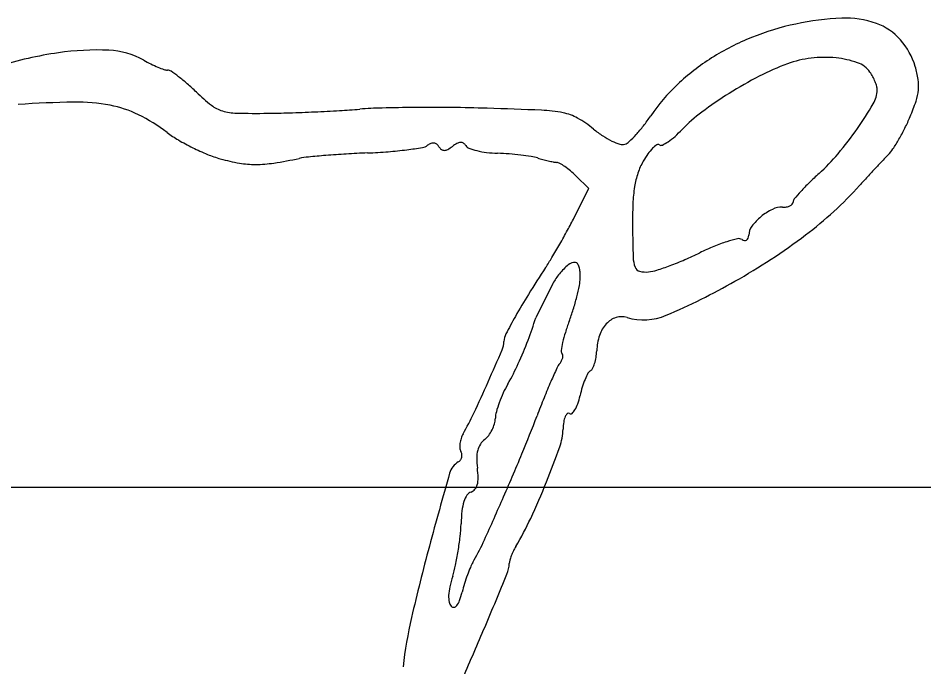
# Model space of a CAD drawing. Extents: x 0 to 69.5, y -4.5 to 22.
# Drawn here: x 27.7309 to 28.0191, y 8.8946 to 9.1012 of the extents above; entities that cross this region are included whole.
import ezdxf

# ---------------------------------------------------------------- set-up
doc = ezdxf.new("R2010")
doc.units = 0
doc.layers.add('SH_Data', color=7, linetype='Continuous')
doc.layers.add('SH_Text', color=7, linetype='Continuous')

msp = doc.modelspace()

# ---------------------------------------------------------------- linework, layer by layer
at = {"layer": 'SH_Data'}
msp.add_line((26.218166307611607, 8.951737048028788), (29.718166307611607, 8.951737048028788), dxfattribs=at)
at = {"layer": 'SH_Text'}
msp.add_line((27.9010403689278, 9.016644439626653), (27.895565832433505, 9.00574033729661), dxfattribs=at)
msp.add_lwpolyline([(27.90780661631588, 9.0376582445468), (27.912451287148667, 9.046871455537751), (27.908357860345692, 9.05093481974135)], dxfattribs=at)
for centre, radius, start, end in [((27.996539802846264, 9.013969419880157), 0.08724658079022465, 92.35311705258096, 102.06901102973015), ((27.994155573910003, 9.07198987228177), 0.029177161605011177, 70.36628057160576, 92.35309904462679), ((27.99623611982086, 9.01538985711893), 0.0857940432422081, 102.06902987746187, 111.86476391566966), ((27.99776153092, 9.082097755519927), 0.018445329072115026, 41.31622128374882, 70.36627290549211), ((27.993323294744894, 9.02264851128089), 0.0779727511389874, 111.86473057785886, 122.38852122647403), ((27.9945674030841, 9.079290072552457), 0.0226980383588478, 16.448840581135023, 41.31616526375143), ((27.761479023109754, 8.967024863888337), 0.1243715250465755, 98.22038537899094, 107.25216807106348), ((27.756122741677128, 9.004100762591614), 0.08691071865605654, 87.61351471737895, 98.22032215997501), ((27.758708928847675, 9.066155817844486), 0.024801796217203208, 60.640754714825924, 87.61345156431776), ((27.79467216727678, 9.130086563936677), 0.04855006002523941, 240.64075206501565, 243.6685432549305), ((27.99023504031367, 9.027516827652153), 0.07220752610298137, 122.38845765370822, 133.3337067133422), ((27.98699105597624, 9.056259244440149), 0.03237562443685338, 96.77017312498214, 110.46130548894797), ((27.98748321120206, 9.052113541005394), 0.03655043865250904, 84.26941402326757, 96.77017114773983), ((27.988193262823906, 9.059189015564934), 0.02943942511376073, 70.60821813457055, 84.26943429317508), ((27.995250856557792, 9.079239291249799), 0.008183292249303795, 35.201093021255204, 70.60828042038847), ((27.791213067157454, 9.123097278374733), 0.04075163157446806, 243.66854848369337, 247.12116012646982), ((27.78946475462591, 9.118954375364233), 0.03625493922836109, 247.1212832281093, 250.40273203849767), ((27.77852229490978, 9.088219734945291), 0.0036304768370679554, 250.40270027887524, 268.1843171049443), ((27.778338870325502, 9.082433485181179), 0.002158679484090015, 55.90342550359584, 88.18434415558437), ((27.749745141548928, 9.040195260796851), 0.053165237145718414, 52.740913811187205, 55.90344009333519), ((28.00468405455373, 9.008839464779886), 0.08298864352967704, 110.46128076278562, 117.22045152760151), ((27.990440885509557, 9.075846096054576), 0.01406968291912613, 28.256438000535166, 35.2010812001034), ((27.98614075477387, 9.076802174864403), 0.031484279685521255, 8.840453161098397, 16.448828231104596), ((27.74941059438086, 9.039755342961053), 0.05371791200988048, 48.93162520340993, 52.74098532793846), ((28.02801431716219, 8.963483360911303), 0.13399332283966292, 117.22042183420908, 121.94138458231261), ((27.98878456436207, 9.074955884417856), 0.015950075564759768, 21.93533216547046, 28.256432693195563), ((28.00426649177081, 9.079621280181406), 0.013140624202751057, 354.22494872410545, 8.840507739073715), ((27.73256273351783, 9.020420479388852), 0.0793633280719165, 46.08842188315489, 48.93175094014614), ((27.981806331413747, 9.03645062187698), 0.05992518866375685, 133.33370760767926, 145.92129366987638), ((27.994807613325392, 9.078587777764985), 0.009417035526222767, 329.637447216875, 358.1844481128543), ((27.9907568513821, 9.075750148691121), 0.013823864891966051, 15.371501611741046, 21.935344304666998), ((28.00043053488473, 9.07840954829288), 0.003791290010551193, 358.1843617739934, 15.371513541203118), ((28.00074681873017, 9.079977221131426), 0.016678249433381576, 341.6470484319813, 354.22503778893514), ((27.8330349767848, 9.124784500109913), 0.06550392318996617, 226.088500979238, 231.66915257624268), ((28.02431181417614, 8.969421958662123), 0.12699507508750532, 121.94134727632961, 126.71843578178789), ((27.752629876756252, 8.765976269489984), 0.30843256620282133, 90.73942684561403, 94.04172701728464), ((27.74940197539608, 9.016079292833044), 0.05830871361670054, 79.397450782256, 90.73939310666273), ((27.753667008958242, 9.038863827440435), 0.03512843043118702, 63.834631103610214, 79.3974100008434), ((27.7988406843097, 9.081534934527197), 0.01036977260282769, 231.66923674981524, 253.4587061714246), ((27.849951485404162, 8.941377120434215), 0.13119019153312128, 91.43141029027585, 94.53733892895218), ((27.861586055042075, 8.47577638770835), 0.5969362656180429, 90.42256505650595, 91.43142262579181), ((27.862098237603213, 8.4063572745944), 0.6663572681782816, 89.41762044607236, 90.42258197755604), ((27.863064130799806, 8.501367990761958), 0.5713416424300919, 88.28983237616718, 89.41763339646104), ((27.842103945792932, 7.799349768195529), 1.2736726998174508, 87.5115258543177, 88.28982873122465), ((27.899728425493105, 9.134286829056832), 0.11960975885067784, 325.1937171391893, 329.6374791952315), ((27.950785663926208, 9.096551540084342), 0.06931687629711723, 337.2823191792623, 341.6470422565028), ((27.744417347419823, 9.020037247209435), 0.05610452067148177, 52.875922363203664, 63.83466237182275), ((27.800708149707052, 9.087822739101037), 0.01692903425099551, 253.45869822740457, 268.83919307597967), ((27.806430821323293, 9.370234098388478), 0.2993983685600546, 268.83914295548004, 270.7365066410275), ((27.805627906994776, 9.432711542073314), 0.36188097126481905, 270.7364680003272, 271.8337883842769), ((27.796047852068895, 9.731930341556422), 0.6612530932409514, 271.83379642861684, 272.53257359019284), ((27.796722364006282, 9.716659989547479), 0.6459678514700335, 272.53265371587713, 273.2344102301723), ((27.81724072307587, 9.353573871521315), 0.28230243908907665, 273.23442131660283, 274.5373133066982), ((27.895389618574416, 9.025451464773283), 0.046413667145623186, 78.94754310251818, 87.51156565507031), ((27.901334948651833, 9.055888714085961), 0.01540120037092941, 60.54347714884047, 78.94755549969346), ((27.883871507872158, 9.102704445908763), 0.058315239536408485, 322.0899124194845, 325.9212680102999), ((27.97752563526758, 9.032148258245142), 0.04874205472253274, 126.71840564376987, 136.4832562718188), ((27.958153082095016, 9.093467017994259), 0.061329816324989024, 333.554748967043, 337.2823128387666), ((27.891088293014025, 9.037745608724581), 0.036237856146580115, 50.83314670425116, 60.54355016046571), ((27.892969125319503, 9.095619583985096), 0.04678432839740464, 317.57030736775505, 322.08990003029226), ((27.800834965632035, 9.094569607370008), 0.037372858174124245, 232.87594042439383, 239.55359209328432), ((27.936602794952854, 9.093617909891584), 0.03582658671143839, 230.83319221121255, 236.66441473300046), ((27.931293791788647, 9.085546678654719), 0.026165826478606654, 236.66444473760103, 244.0445684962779), ((27.89745665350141, 9.091517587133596), 0.04070450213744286, 313.2212190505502, 317.5703633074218), ((27.915158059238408, 9.091367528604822), 0.037261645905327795, 311.59529011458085, 316.48325393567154), ((27.906003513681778, 9.129924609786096), 0.11196739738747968, 320.0154758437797, 325.1936746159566), ((27.95375592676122, 9.095654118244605), 0.06624086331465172, 330.036374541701, 333.5547465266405), ((27.818994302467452, 9.125464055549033), 0.07320899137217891, 239.5535794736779, 243.5911390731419), ((27.86367962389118, 9.057283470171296), 0.004200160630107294, 109.92988084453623, 126.34541034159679), ((27.862966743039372, 9.059249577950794), 0.0021088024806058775, 82.44605937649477, 109.92988529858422), ((27.863007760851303, 9.059558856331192), 0.0017968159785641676, 52.1573228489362, 82.44619497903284), ((27.862446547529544, 9.05883646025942), 0.002711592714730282, 29.901846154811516, 52.15727015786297), ((27.875300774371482, 9.05230658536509), 0.010155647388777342, 118.30737280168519, 127.87456124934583), ((27.87178566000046, 9.058832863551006), 0.0027429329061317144, 92.97552479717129, 118.30751492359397), ((27.871724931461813, 9.060001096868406), 0.001573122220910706, 57.147411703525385, 92.97536396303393), ((27.871291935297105, 9.059330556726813), 0.002371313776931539, 30.795077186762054, 57.14759523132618), ((27.928744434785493, 9.080309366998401), 0.02034099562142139, 244.04454461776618, 251.78523903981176), ((27.92313400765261, 9.063259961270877), 0.002392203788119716, 251.7852420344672, 289.17799583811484), ((27.922618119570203, 9.064743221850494), 0.003962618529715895, 289.1780058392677, 313.2212473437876), ((27.93888102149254, 9.05364026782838), 0.008605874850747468, 123.79942810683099, 135.21429978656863), ((27.934516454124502, 9.060160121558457), 0.0007599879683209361, 56.46687827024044, 123.79943057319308), ((27.935459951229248, 9.061583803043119), 0.0009479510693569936, 236.46693501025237, 296.40402299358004), ((27.92890763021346, 9.074781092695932), 0.01568231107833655, 296.4039396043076, 304.1702731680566), ((27.92574139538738, 9.079445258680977), 0.021319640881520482, 304.1702892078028, 311.5952860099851), ((27.960798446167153, 9.091594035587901), 0.0581118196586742, 326.4802316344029, 330.0364098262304), ((27.818950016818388, 9.125374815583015), 0.0731093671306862, 243.59111755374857, 247.63005182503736), ((27.858501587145, 8.67458443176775), 0.3839932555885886, 92.45014150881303, 93.46335347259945), ((27.834198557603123, 9.242552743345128), 0.18449477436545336, 272.4501924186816, 274.5010973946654), ((27.83901458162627, 9.181374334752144), 0.12312709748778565, 274.5010974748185, 277.2779734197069), ((27.83751804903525, 9.19309182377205), 0.134939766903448, 277.27800119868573, 279.37657235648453), ((27.858862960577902, 9.063829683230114), 0.003927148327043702, 279.37654727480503, 306.345401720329), ((27.867248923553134, 9.061598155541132), 0.002828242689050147, 209.9018581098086, 233.25671385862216), ((27.866422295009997, 9.060490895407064), 0.001446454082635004, 233.2567222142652, 271.80858528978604), ((27.866388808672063, 9.061551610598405), 0.002507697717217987, 271.80842367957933, 298.9833902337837), ((27.862128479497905, 9.069242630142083), 0.011299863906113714, 298.9835747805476, 307.87462524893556), ((27.875016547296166, 9.061550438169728), 0.0019646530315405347, 210.795097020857, 249.97840766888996), ((27.882137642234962, 9.081092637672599), 0.022763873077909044, 249.9784676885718, 256.4889541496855), ((27.883392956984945, 9.08631703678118), 0.028136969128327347, 256.48898939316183, 262.9910029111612), ((27.88487888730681, 9.09840313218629), 0.04031406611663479, 262.99097767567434, 267.9568277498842), ((27.880290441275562, 8.96978724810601), 0.08838363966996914, 85.5701700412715, 87.95679675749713), ((27.87984114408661, 8.963989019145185), 0.09419925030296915, 83.29484745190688, 85.57010269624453), ((27.953715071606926, 9.041920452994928), 0.027563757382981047, 144.51219504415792, 150.22248558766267), ((27.942971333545, 9.049580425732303), 0.014368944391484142, 135.21426117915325, 144.51215780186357), ((27.943287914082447, 9.098656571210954), 0.06330718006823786, 312.0794262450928, 320.0153852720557), ((27.99934984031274, 9.066058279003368), 0.011870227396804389, 314.9337330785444, 326.4802832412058), ((27.80516801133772, 9.091887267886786), 0.03689666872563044, 247.63002042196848, 254.36720867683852), ((27.81154633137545, 9.114681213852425), 0.06056620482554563, 254.36714361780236, 260.26226638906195), ((27.806299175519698, 9.093785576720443), 0.03922762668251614, 270.27960403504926, 278.7280484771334), ((27.788548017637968, 9.20941018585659), 0.1562069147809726, 278.72811156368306, 281.75292389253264), ((27.825963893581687, 9.02957256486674), 0.02748172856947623, 95.6505782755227, 101.75296968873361), ((27.85315993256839, 8.754705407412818), 0.303691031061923, 94.60254686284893, 95.65059395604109), ((27.855143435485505, 8.730068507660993), 0.32840764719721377, 93.46331527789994, 94.60257517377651), ((27.88110999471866, 8.974781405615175), 0.0833325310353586, 81.02191976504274, 83.29488340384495), ((27.8916954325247, 9.041781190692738), 0.01550169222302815, 73.12345812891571, 81.02187596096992), ((27.91078059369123, 9.104690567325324), 0.05023895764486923, 253.12349996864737, 255.07609288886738), ((27.912757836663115, 9.112109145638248), 0.05791650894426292, 255.0760958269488, 256.8311458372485), ((27.911339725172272, 9.106048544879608), 0.051692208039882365, 256.8312383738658, 258.59591350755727), ((27.903346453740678, 9.066420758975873), 0.011266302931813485, 258.5957483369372, 264.0614168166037), ((27.901896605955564, 9.05248266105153), 0.0027469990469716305, 60.630156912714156, 84.06144548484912), ((27.94791325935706, 9.045240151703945), 0.020879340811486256, 150.2224678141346, 161.60098941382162), ((28.281247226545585, 8.794923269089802), 0.37928457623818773, 136.50997925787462, 137.03457849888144), ((28.068601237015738, 8.99664640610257), 0.08617957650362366, 134.93368535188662, 136.50998198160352), ((27.806345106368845, 9.084372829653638), 0.029814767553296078, 260.2622136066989, 270.27961138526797), ((27.89325491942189, 9.037127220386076), 0.020367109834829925, 55.2818005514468, 60.63019257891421), ((27.89108289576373, 9.033992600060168), 0.02418070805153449, 49.96334466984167, 55.28172996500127), ((27.888563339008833, 9.030993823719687), 0.028097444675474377, 45.21120508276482, 49.96332342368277), ((28.312694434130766, 8.765634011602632), 0.42225884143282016, 137.03460587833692, 137.55668411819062), ((27.95446112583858, 9.043062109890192), 0.027779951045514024, 161.601024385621, 170.78680379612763), ((28.054911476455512, 8.975031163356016), 0.10325530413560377, 132.07944376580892, 134.46950785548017), ((28.263260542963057, 8.81084203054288), 0.35527022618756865, 137.55669516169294, 138.1509656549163), ((27.971758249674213, 9.040256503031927), 0.04530313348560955, 170.7868092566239, 177.74038238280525), ((28.027975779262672, 9.002470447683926), 0.06480473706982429, 134.46958524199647, 137.8578107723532), ((27.909657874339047, 9.127544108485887), 0.11942446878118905, 306.95196982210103, 318.15101882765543), ((27.979129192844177, 9.04252259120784), 0.0016455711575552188, 140.33055505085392, 178.18437797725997), ((28.034021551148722, 8.99699956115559), 0.07295838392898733, 137.85779870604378, 140.33058858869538), ((28.07483270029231, 9.03618940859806), 0.14845779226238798, 177.74039802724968, 180.6125996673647), ((27.973922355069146, 9.034039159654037), 0.006930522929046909, 88.18440569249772, 116.14002526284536), ((27.97434241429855, 9.047290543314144), 0.006327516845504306, 268.1843380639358, 279.66024915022), ((27.97472498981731, 9.04504301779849), 0.004047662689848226, 279.6601987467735, 295.69832853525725), ((27.9753820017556, 9.043677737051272), 0.0025325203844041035, 295.6984153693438, 316.32312509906), ((27.976504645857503, 9.042605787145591), 0.00098029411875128, 316.3228908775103, 358.18438292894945), ((27.9784980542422, 9.024353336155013), 0.017622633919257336, 129.68156549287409, 143.3777219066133), ((27.97893315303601, 9.023828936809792), 0.018304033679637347, 116.14006459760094, 129.68161128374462), ((27.771301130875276, 9.106474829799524), 0.1528707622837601, 331.5454238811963, 333.24593140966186), ((27.968392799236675, 9.031864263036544), 0.0050317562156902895, 143.377759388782, 178.18436490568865), ((27.68924114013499, 9.15094563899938), 0.2462061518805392, 330.35550171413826, 331.5454097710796), ((28.425855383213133, 9.039942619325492), 0.49950053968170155, 180.6125967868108, 181.71404237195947), ((27.854969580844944, 9.200244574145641), 0.21039791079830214, 299.62337072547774, 306.95198136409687), ((27.960383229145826, 9.032118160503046), 0.0029818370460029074, 339.4367407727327, 358.1843893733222), ((27.69994332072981, 9.144855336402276), 0.23389240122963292, 329.1547412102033, 330.3554205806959), ((27.971079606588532, 8.983099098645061), 0.049100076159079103, 107.37517068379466, 112.50160024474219), ((27.969963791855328, 8.98666504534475), 0.04536363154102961, 102.91467056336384, 107.3751566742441), ((27.96022467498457, 9.029138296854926), 0.0017880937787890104, 56.46692965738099, 102.9147550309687), ((27.96229302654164, 9.032259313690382), 0.001956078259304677, 236.46683210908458, 261.53685066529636), ((27.962152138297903, 9.03131245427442), 0.0009987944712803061, 261.53694630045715, 302.9614689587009), ((27.962030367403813, 9.031500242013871), 0.0012226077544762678, 302.9614523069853, 339.4369636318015), ((27.900654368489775, 9.122598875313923), 0.10709940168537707, 293.3321601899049, 296.1081195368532), ((27.982335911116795, 8.955925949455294), 0.0785123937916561, 112.50155200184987, 116.10813816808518), ((27.825175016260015, 9.070068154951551), 0.08802910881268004, 326.6645184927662, 329.154724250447), ((27.908139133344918, 9.019909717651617), 0.0034520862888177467, 88.18443356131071, 129.51913015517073), ((27.908224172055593, 9.022592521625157), 0.0007679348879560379, 31.89593562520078, 88.1843287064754), ((27.93685479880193, 9.025309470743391), 0.010281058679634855, 181.714061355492, 199.6724452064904), ((27.902396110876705, 9.118561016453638), 0.10270190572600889, 290.46748037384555, 293.3321201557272), ((28.247778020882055, 8.792095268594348), 0.41779914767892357, 146.6645392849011, 148.04833013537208), ((27.919105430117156, 9.006615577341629), 0.02068559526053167, 129.51912204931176, 140.52290755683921), ((27.904888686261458, 9.020516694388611), 0.004696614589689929, 17.105984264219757, 31.89591953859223), ((27.901671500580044, 9.019526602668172), 0.008062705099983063, 5.640510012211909, 17.105905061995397), ((27.929110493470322, 9.022540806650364), 0.0020567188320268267, 199.67237974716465, 255.91742830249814), ((27.930622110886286, 9.028566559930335), 0.00826918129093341, 255.9174200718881, 275.96503115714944), ((27.93011274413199, 9.033441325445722), 0.013170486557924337, 275.9651008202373, 287.64857936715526), ((27.906701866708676, 9.107024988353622), 0.09038851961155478, 287.64862686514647, 290.467437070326), ((27.918081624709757, 9.007458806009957), 0.01935924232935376, 140.52280675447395, 151.67429892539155), ((27.894712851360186, 9.018934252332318), 0.015052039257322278, 348.71897755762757, 358.18435525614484), ((27.895440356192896, 9.018911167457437), 0.014324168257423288, 358.184448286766, 5.640581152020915), ((27.84084133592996, 9.029680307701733), 0.06998488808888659, 345.6923168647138, 348.7189623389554), ((27.85402914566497, 9.201899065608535), 0.21230100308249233, 293.03105305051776, 299.6232910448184), ((28.047665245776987, 8.916904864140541), 0.18195479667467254, 148.04828754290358, 150.62396816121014), ((27.831964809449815, 9.031944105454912), 0.07914553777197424, 342.69527872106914, 345.69236467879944), ((28.032466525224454, 8.925460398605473), 0.16451351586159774, 150.6239287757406, 152.83433140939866), ((27.840083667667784, 9.029414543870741), 0.0706417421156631, 339.4315391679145, 342.69534447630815), ((27.922915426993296, 8.999947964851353), 0.0061097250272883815, 73.5293588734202, 107.06853905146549), ((27.929874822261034, 9.023486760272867), 0.018436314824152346, 253.52934631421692, 293.0310479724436), ((27.786985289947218, 9.038605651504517), 0.11344541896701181, 339.35627850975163, 343.15991063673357), ((27.97035655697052, 8.980530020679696), 0.06850107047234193, 159.43154850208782, 162.55970379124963), ((27.92561295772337, 8.996949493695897), 0.01023296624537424, 137.69250596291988, 161.93021292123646), ((27.923146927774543, 8.99919398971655), 0.006898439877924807, 107.06854583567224, 137.69245524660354), ((27.891124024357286, 8.997993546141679), 0.005646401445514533, 152.83430531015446, 178.18440683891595), ((27.943691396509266, 8.988906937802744), 0.04055105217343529, 162.5596531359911, 167.19218803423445), ((27.878273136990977, 8.998400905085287), 0.007210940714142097, 336.7888025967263, 358.1843857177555), ((27.779859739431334, 9.041290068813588), 0.12105985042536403, 335.52290887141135, 339.35632653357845), ((27.94416298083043, 8.988799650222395), 0.041034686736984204, 167.19208097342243, 170.87152895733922), ((27.933445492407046, 8.994393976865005), 0.018471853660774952, 161.93015234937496, 177.5073032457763), ((26.974043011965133, 9.386164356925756), 0.9910770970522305, 336.1417815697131, 336.7887637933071), ((27.904664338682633, 8.99514643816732), 0.0010293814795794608, 170.87141603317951, 223.18438147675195), ((27.897503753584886, 8.99595864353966), 0.01750392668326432, 350.5885127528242, 357.50728194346), ((27.899487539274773, 8.994324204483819), 0.0048861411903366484, 320.30248288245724, 332.7854167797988), ((27.900600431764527, 8.993751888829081), 0.003634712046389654, 332.7855356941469, 348.36816160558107), ((27.903139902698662, 8.99371567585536), 0.001061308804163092, 7.143031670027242, 43.18451691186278), ((27.90167073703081, 8.99353156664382), 0.002541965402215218, 348.3681656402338, 7.142904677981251), ((27.90108379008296, 8.995365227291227), 0.013875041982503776, 342.3531861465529, 350.58854367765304), ((27.819179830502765, 9.023389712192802), 0.07785693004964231, 330.18698111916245, 335.5230039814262), ((28.109531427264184, 8.89452975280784), 0.228036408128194, 155.32797638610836, 156.50642559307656), ((27.908412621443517, 8.98691511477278), 0.006713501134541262, 140.30250222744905, 155.3279551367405), ((27.91399756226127, 8.987116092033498), 0.0020370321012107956, 119.90189808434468, 151.89946304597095), ((27.912099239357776, 8.990417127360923), 0.0017709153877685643, 299.901838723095, 333.45851487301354), ((27.904138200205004, 8.994393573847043), 0.010669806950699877, 333.45842316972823, 342.35313504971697), ((27.935890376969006, 8.975884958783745), 0.026658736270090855, 157.40778643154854, 163.0369957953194), ((27.931997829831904, 8.977504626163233), 0.02244266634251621, 151.89946013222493, 157.4077322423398), ((27.472208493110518, 9.165842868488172), 0.44636579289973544, 334.7407328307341, 336.141711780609), ((27.91824284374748, 8.966625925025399), 0.03631665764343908, 150.1870242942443, 155.3180352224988), ((28.086072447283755, 8.904726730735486), 0.20245707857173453, 156.5063869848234, 158.09574642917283), ((27.94454140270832, 8.973246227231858), 0.03570324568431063, 163.03706573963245, 167.55917843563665), ((27.92295856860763, 8.9644587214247), 0.04150653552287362, 155.3180218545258, 159.95994941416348), ((28.1707508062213, 8.870678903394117), 0.2937241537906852, 158.09573868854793, 159.29825147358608), ((27.886029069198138, 8.986154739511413), 0.024216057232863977, 341.24808267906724, 347.5591068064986), ((27.918180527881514, 8.96620158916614), 0.03642054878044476, 159.9599786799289, 164.7127842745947), ((27.898944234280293, 8.98177015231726), 0.010576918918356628, 329.5266455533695, 341.2480693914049), ((27.785148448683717, 9.018189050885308), 0.10034113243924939, 330.49805597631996, 334.7406675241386), ((27.891695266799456, 8.97344078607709), 0.008963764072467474, 164.7127895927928, 178.1844495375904), ((27.52711455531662, 9.113911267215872), 0.3943380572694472, 337.4102776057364, 339.29824542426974), ((27.90724743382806, 8.973341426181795), 0.002463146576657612, 131.74216447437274, 157.79564576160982), ((27.905995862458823, 8.974744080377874), 0.0005832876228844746, 56.467012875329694, 131.74222154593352), ((27.906689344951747, 8.975790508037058), 0.0006720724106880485, 236.46698407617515, 311.25745821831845), ((27.90411073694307, 8.97873008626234), 0.004582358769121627, 311.25736499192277, 329.52663360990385), ((27.871280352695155, 8.975214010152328), 0.011641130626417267, 333.4502130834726, 343.59799256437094), ((27.875567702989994, 8.97395200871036), 0.007171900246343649, 343.59801098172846, 358.18435346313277), ((27.924211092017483, 8.96963182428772), 0.019930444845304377, 171.5792547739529, 178.18431638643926), ((27.911853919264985, 8.971461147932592), 0.007438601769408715, 157.7956601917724, 171.57927862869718), ((27.87973609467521, 8.964669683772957), 0.008337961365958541, 150.49796534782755, 161.67529380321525), ((27.871401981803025, 8.975153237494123), 0.011505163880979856, 323.254164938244, 333.45020686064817), ((27.885630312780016, 8.970854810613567), 0.018669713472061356, 340.5091955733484, 358.1844230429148), ((27.87845260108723, 8.964794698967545), 0.007052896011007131, 172.64408433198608, 184.54676802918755), ((27.8799373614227, 8.964603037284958), 0.008549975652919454, 161.67537279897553, 172.64417380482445), ((27.883208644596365, 8.962072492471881), 0.006242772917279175, 127.87453478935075, 147.1151919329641), ((27.8752963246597, 8.972245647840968), 0.006645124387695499, 307.8744917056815, 323.2540739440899), ((27.873973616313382, 8.964438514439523), 0.0025597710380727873, 184.54672562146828, 209.90180773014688), ((27.869511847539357, 8.961872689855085), 0.002587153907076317, 8.417973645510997, 29.901931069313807), ((27.886591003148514, 8.961064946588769), 0.009790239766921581, 165.47383402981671, 180.14120557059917), ((27.883547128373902, 8.961853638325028), 0.006645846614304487, 147.11514516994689, 165.47390883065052), ((27.639260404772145, 9.058054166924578), 0.2800159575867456, 338.06190136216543, 340.50925484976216), ((27.869819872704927, 8.96175698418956), 0.0022425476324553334, 300.3299964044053, 324.0576676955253), ((27.869679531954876, 8.961858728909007), 0.002415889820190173, 324.0577281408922, 346.4972579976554), ((27.869579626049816, 8.96188272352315), 0.002518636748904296, 346.49716351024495, 8.417899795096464), ((27.901905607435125, 8.961102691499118), 0.02510489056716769, 180.14121004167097, 187.40182222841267), ((27.08838933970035, 9.296443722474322), 0.8695200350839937, 336.3649136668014, 337.41021061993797), ((27.873996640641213, 8.95461789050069), 0.006028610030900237, 120.33002138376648, 164.0984684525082), ((27.846935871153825, 8.953961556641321), 0.030326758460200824, 1.48180043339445, 7.4018875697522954), ((29.503109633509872, 8.490506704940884), 1.6999614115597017, 164.09849888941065, 164.9141581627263), ((27.869496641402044, 8.954545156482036), 0.007758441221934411, 345.17004519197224, 1.4818270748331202), ((27.8733717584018, 8.95351914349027), 0.003749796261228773, 319.9928501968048, 345.16997488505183), ((27.67684913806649, 9.042914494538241), 0.23949284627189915, 335.0398514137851, 338.06191402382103), ((27.880457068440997, 8.944811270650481), 0.00807591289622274, 146.7365127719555, 162.584883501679), ((27.875824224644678, 8.947850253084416), 0.0025352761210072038, 109.1779389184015, 146.73646313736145), ((27.87405076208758, 8.952949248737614), 0.002863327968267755, 289.1780429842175, 319.9928288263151), ((27.88819467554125, 8.942384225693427), 0.016185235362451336, 162.5849383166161, 173.48331145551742), ((26.94674516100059, 9.358430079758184), 1.0241336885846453, 335.52792964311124, 336.36490266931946), ((27.92280068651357, 8.93843115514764), 0.051016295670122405, 173.48330838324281, 178.11561419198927), ((27.817908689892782, 8.941882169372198), 0.05393245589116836, 353.8040376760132, 358.11560931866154), ((27.803317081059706, 8.984048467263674), 0.09999607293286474, 329.2361716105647, 335.0399098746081), ((27.77835848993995, 8.946175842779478), 0.09371503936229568, 350.9533960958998, 353.80405788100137), ((27.817664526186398, 8.962041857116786), 0.06725116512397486, 329.41821057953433, 335.5279306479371), ((28.468501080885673, 8.769392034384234), 0.6284242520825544, 164.91422599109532, 167.04167176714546), ((27.781341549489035, 8.94570086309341), 0.0906944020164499, 348.0828121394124, 350.9534097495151), ((27.90672491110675, 8.922698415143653), 0.020248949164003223, 154.3429671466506, 159.0708024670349), ((27.9049418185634, 8.923554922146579), 0.018270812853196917, 149.23626240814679, 154.3429920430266), ((27.891293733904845, 8.927376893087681), 0.004116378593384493, 163.91125522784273, 178.18440336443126), ((27.90430201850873, 8.9236250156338), 0.017654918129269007, 159.07071992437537, 163.9112642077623), ((27.83213810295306, 8.934980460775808), 0.03877892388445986, 342.6663521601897, 348.08277403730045), ((27.926472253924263, 8.904929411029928), 0.055920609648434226, 157.58399641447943, 160.24492202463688), ((27.88618818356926, 8.921546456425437), 0.012343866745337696, 149.41815598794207, 157.58393101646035), ((27.877410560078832, 8.92781697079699), 0.009773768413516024, 337.49764255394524, 358.18441241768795), ((27.9093854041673, 8.910870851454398), 0.042143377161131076, 162.66637864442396, 167.43705280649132), ((27.93309308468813, 8.902551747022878), 0.06295542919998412, 160.24502445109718, 162.8818890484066), ((25.50940658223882, 9.908789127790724), 2.5729259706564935, 337.0940794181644, 337.49767047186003), ((27.88433625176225, 8.916453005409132), 0.016479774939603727, 167.43709033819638, 177.0550683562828), ((27.925566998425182, 8.90486975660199), 0.05508045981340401, 162.88196734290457, 165.79679024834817), ((27.877219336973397, 8.916819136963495), 0.00935344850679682, 177.05512058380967, 189.85359445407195), ((27.84211120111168, 8.92599228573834), 0.03100688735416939, 340.54324498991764, 345.7968059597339), ((27.870549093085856, 8.915660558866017), 0.002583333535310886, 189.85358615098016, 223.1843545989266), ((27.869447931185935, 8.914627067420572), 0.0010731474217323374, 223.1844600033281, 276.6730595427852), ((27.869416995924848, 8.914891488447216), 0.0013393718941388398, 276.67301573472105, 322.0356979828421), ((27.86601076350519, 8.917549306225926), 0.005659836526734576, 322.0357509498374, 340.54320515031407), ((27.9975411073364, 8.87776099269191), 0.14515711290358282, 167.04167614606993, 173.35796748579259), ((27.02593626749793, 9.267996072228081), 0.9265730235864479, 336.00255436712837, 337.0941453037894)]:
    msp.add_arc(centre, radius, start, end, dxfattribs=at)

doc.saveas('drawing.dxf')
